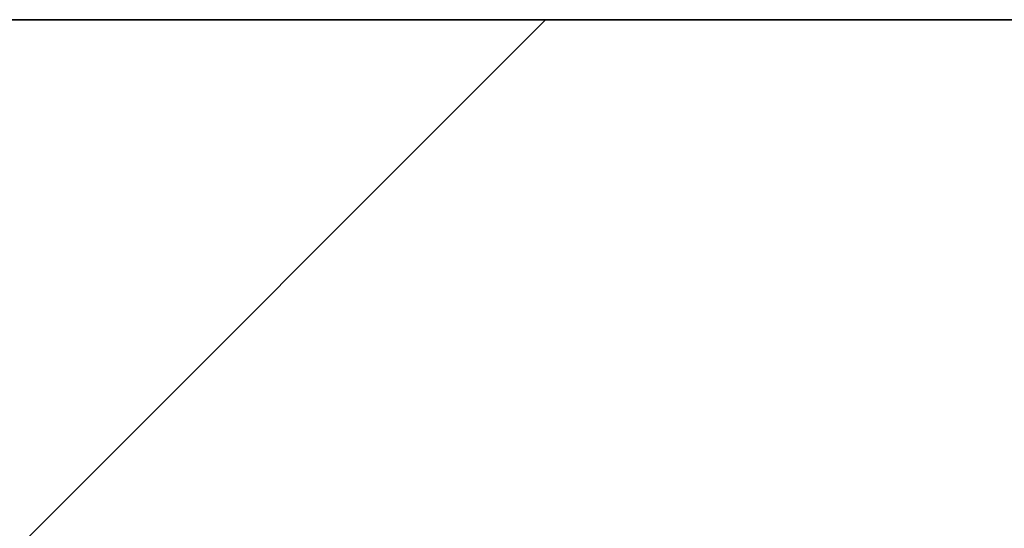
# Model space of a CAD drawing. Extents: x -350 to 540, y -53 to 541.
# Tile 420 of 569: x 198.904 to 200.534, y 201.761 to 202.602. Entities that reach past the tile are written whole.
import ezdxf

# ---------------------------------------------------------------- set-up
doc = ezdxf.new("R2010")
doc.units = 0
doc.layers.get('0').update_dxf_attribs({"lineweight": 35})
doc.layers.add('A_Aussenwand-A06HSWU6NL', color=3, linetype='Continuous', lineweight=35, true_color=0x00ff00)
doc.layers.add('A_Geschossdecke', color=7, linetype='Continuous', lineweight=35, true_color=0x008080)

# ---------------------------------------------------------------- blocks, each defined once
blk = doc.blocks.new('Referenz-A06HSWTYNL', base_point=(183.7607, 139.9809))
at = {"layer": 'A_Geschossdecke', "color": 0, "linetype": 'ByBlock', "ltscale": 0.35}
blk.add_line((183.7665, 202.6024), (326.3582, 202.6024), dxfattribs=at)
at = {"layer": 'A_Geschossdecke', "color": 0, "linetype": 'ByBlock', "lineweight": 18, "ltscale": 0.18}
blk.add_line((195.574, 198.4024), (199.774, 202.6024), dxfattribs=at)
blk = doc.blocks.new('Referenz-A06HSWU8NL', base_point=(178.421, 198.2024))
at = {"layer": 'A_Aussenwand-A06HSWU6NL', "color": 0, "linetype": 'ByBlock', "ltscale": 0.35}
blk.add_line((188.6665, 202.6024), (229.6147, 202.6024), dxfattribs=at)
blk.add_line((188.6665, 202.6024), (229.6147, 202.6024), dxfattribs=at)

msp = doc.modelspace()

# ---------------------------------------------------------------- block references
at = {"color": 251, "lineweight": 25, "ltscale": 0.25, "true_color": 0x585858}
for name, p in [('Referenz-A06HSWU8NL', (178.421, 198.2024)), ('Referenz-A06HSWTYNL', (183.7607, 139.9809))]:
    msp.add_blockref(name, p, dxfattribs=at)

doc.saveas('drawing.dxf')
